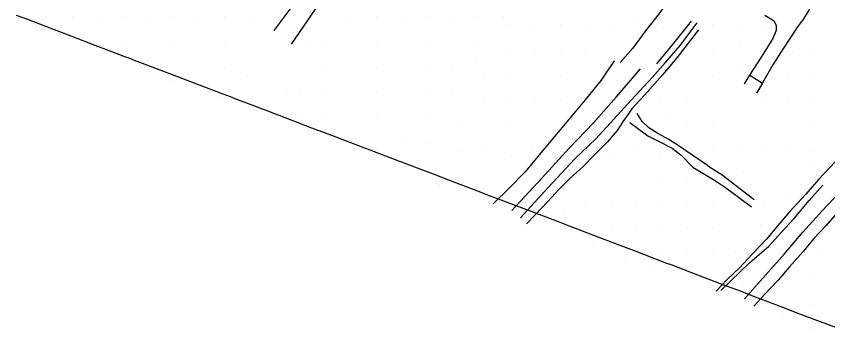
# Model space of a CAD drawing. Extents: x 1497074 to 1501343, y 481943 to 486114.
# Drawn here: x 1499802.5 to 1500282.6, y 482292.6 to 482477.4 of the extents above; entities that cross this region are included whole.
import ezdxf

# ---------------------------------------------------------------- set-up
doc = ezdxf.new("R2010")
doc.units = 0
for name, color, linetype in [('PH Exist DTM Boundary', 7, 'Continuous'), ('PH Exist DTM Breakline', 7, 'Continuous'), ('PH Exist DTM Point', 7, 'Continuous')]:
    doc.layers.add(name, color=color, linetype=linetype)

msp = doc.modelspace()

# ---------------------------------------------------------------- linework, layer by layer
at = {"layer": 'PH Exist DTM Boundary'}
msp.add_lwpolyline([(1499802.5, 482478.08), (1499809.09, 482475.57), (1499819.79, 482471.49), (1499829.09, 482467.95), (1499834.81, 482465.77), (1499849.09, 482460.33), (1499867.12, 482453.46), (1499869.09, 482452.71), (1499872.28, 482451.49), (1499889.09, 482445.09), (1499898.93, 482441.34), (1499909.09, 482437.47), (1499924.77, 482431.49), (1499929.09, 482429.85), (1499931.75, 482428.83), (1499949.09, 482422.23), (1499964.06, 482416.52), (1499969.09, 482414.6), (1499977.26, 482411.49), (1499989.09, 482406.98), (1500000.31, 482402.71), (1500009.09, 482399.36), (1500028.68, 482391.9), (1500029.09, 482391.74), (1500029.75, 482391.49), (1500043.75, 482386.16), (1500049.09, 482384.12), (1500058.24, 482380.64), (1500069.09, 482376.5), (1500072.72, 482375.12), (1500082.24, 482371.49), (1500089.09, 482368.88), (1500093.31, 482367.27), (1500109.09, 482361.26), (1500125.62, 482354.96), (1500129.09, 482353.64), (1500134.73, 482351.49), (1500149.09, 482346.02), (1500157.93, 482342.65), (1500169.09, 482338.4), (1500187.22, 482331.49), (1500189.09, 482330.78), (1500190.24, 482330.34), (1500209.09, 482323.16), (1500222.55, 482318.03), (1500229.09, 482315.54), (1500239.71, 482311.49), (1500246.5, 482308.9), (1500249.09, 482307.92), (1500260.98, 482303.38), (1500262.36, 482302.86), (1500262.36, 482302.86), (1500269.09, 482300.31), (1500287.07, 482293.51)], dxfattribs=at)
at = {"layer": 'PH Exist DTM Breakline'}
for points in [[(1499965.28, 482460.88), (1499979.46, 482481.45), (1499988.73, 482495.36), (1500001.22, 482515.48), (1500009.56, 482529.25), (1500013.37, 482536.47), (1500016.14, 482543.05), (1500020, 482554.83), (1500025.24, 482569.83), (1500030.95, 482589.27), (1500036.97, 482610.07), (1500044.41, 482633.78), (1500049.21, 482652.36), (1500051.93, 482661.38), (1500054.21, 482666.17), (1500056.51, 482669.78), (1500060.21, 482673.56), (1500065.24, 482676.56), (1500069.26, 482677.48)], [(1500228.19, 482545.59), (1500220.83, 482532.64), (1500213.93, 482521.36), (1500207.35, 482512.03), (1500198.43, 482501.07), (1500191.2, 482490.84), (1500182.94, 482479.05), (1500174.68, 482468.83), (1500167.18, 482458.46), (1500159.76, 482449.93)], [(1500233.26, 482310.35), (1500245.7, 482324.29), (1500256.9, 482336.95), (1500267.74, 482349.8), (1500279.3, 482362.4), (1500288.96, 482372.62), (1500298.86, 482383.6), (1500308.27, 482393.74), (1500317.46, 482404.17), (1500326.98, 482415.11), (1500337.44, 482427.39), (1500348.01, 482438.92), (1500359.2, 482450.76), (1500370.53, 482463.21), (1500380.71, 482474.98), (1500389.92, 482484.73), (1500398, 482493.6), (1500407.07, 482502.7), (1500414.94, 482510.19), (1500421.33, 482517.62), (1500427.09, 482522.27), (1500430.02, 482525.51)], [(1500278.32, 482497.22), (1500275.96, 482490.17), (1500274.1, 482485.84), (1500271.41, 482481.03), (1500268.18, 482475.89), (1500264.3, 482470.42), (1500260.49, 482464.73), (1500256.05, 482457.91), (1500250.07, 482448.66), (1500243.89, 482438.05)], [(1499966.64, 482484.76), (1499954.84, 482468.99)], [(1500366.04, 482477.81), (1500357.64, 482468.72), (1500350.48, 482460.41), (1500341.59, 482451.17), (1500335.56, 482444.68), (1500327.83, 482435.92), (1500318.17, 482425.32), (1500311.92, 482418.49), (1500303.44, 482409.23), (1500295.44, 482400.4), (1500287.04, 482391.35), (1500277.38, 482381.05), (1500269.55, 482372.13), (1500260.14, 482361.96), (1500252.96, 482353.6), (1500246.32, 482345.54), (1500237.94, 482336.63), (1500230.49, 482328.9), (1500222.92, 482321.49), (1500216.62, 482314.8)], [(1500236.41, 482442.58), (1500243.38, 482453.1), (1500249.7, 482463.24), (1500251.52, 482467.14), (1500252.3, 482469.35), (1500252.18, 482471.96), (1500250.92, 482474.4), (1500245.4, 482477.89)], [(1500391.45, 482477.55), (1500383.79, 482469.46), (1500376.85, 482461.82), (1500369.44, 482453.43), (1500361.03, 482443.62), (1500352.85, 482434.44), (1500345.38, 482426.09), (1500338.84, 482418.16), (1500332.29, 482410.83), (1500325.22, 482401.97), (1500318.58, 482395.81), (1500311.25, 482387.45), (1500303.23, 482378.28), (1500295.84, 482370.42), (1500288.07, 482361.2), (1500281.36, 482353.43), (1500274.34, 482345.91), (1500268.01, 482338.26), (1500260, 482329.14), (1500253.17, 482321.38), (1500245.36, 482313.1), (1500238.84, 482305.96)], [(1500100.73, 482358.18), (1500117.23, 482376.12), (1500132.91, 482393.03), (1500145.35, 482404.93), (1500156.12, 482416.61), (1500166.54, 482427.91), (1500178.62, 482441.15), (1500186.41, 482449.73), (1500195.19, 482460.13), (1500205.37, 482473.39)], [(1500181.51, 482449.14), (1500190.68, 482460.37), (1500201.94, 482474.4)], [(1500206.13, 482469.39), (1500193.26, 482452.71), (1500184.78, 482442.72), (1500174.08, 482430.79), (1500166.61, 482422.62), (1500164.65, 482419.69), (1500161.46, 482415.25), (1500158.06, 482409.9), (1500152.23, 482403.1), (1500145.16, 482395.93), (1500137.4, 482388.07), (1500130.33, 482381.8), (1500123.62, 482375.07), (1500116.77, 482367.61), (1500109.62, 482360.19), (1500104.44, 482354.58)], [(1500156.24, 482451), (1500148.45, 482439.62), (1500139.13, 482427.93), (1500127.28, 482413.77), (1500114.87, 482398.93), (1500103.52, 482385.48), (1500094.35, 482375.99), (1500084.66, 482366.49)], [(1500095.71, 482362.52), (1500113.51, 482381.65), (1500129.63, 482399.47), (1500143.9, 482414.43), (1500157.43, 482429.52), (1500171.88, 482446.29)], [(1500233.25, 482437.32), (1500236.41, 482442.58), (1500243.92, 482437.73), (1500240.35, 482431.8)], [(1500211.5, 482389.21), (1500195.28, 482400.17), (1500188.55, 482404.41), (1500182.12, 482407.99), (1500176.72, 482411.33), (1500172.73, 482415.12), (1500169.82, 482419.83)], [(1500165.47, 482414.64), (1500176.18, 482406.65), (1500183.2, 482403.04), (1500190.61, 482399.28), (1500195.73, 482395.48), (1500202.83, 482388.13)], [(1500202.83, 482388.13), (1500215.65, 482380.49)], [(1500211.5, 482389.21), (1500219.07, 482384.27)], [(1500239.07, 482368.84), (1500228.05, 482377.34), (1500219.07, 482384.27)], [(1500215.65, 482380.49), (1500222.16, 482376.13), (1500237.37, 482364.72)], [(1500219.4, 482315.15), (1500236.48, 482331.71), (1500247.5, 482341.34), (1500255.05, 482349.47), (1500262.48, 482357.66), (1500271.62, 482368.35), (1500279.75, 482377.5)]]:
    msp.add_lwpolyline(points, dxfattribs=at)
at = {"layer": 'PH Exist DTM Point'}
for p, q in [((1499805, 482475.87), (1499805, 482475.87)), ((1499820.5, 482477.19), (1499820.5, 482477.19)), ((1499835.5, 482477.19), (1499835.5, 482477.19)), ((1499850.5, 482477.19), (1499850.5, 482477.19)), ((1499865.5, 482477.19), (1499865.5, 482477.19)), ((1499880.5, 482477.19), (1499880.5, 482477.19)), ((1499895.5, 482477.19), (1499895.5, 482477.19)), ((1499910.5, 482477.19), (1499910.5, 482477.19)), ((1499925.5, 482477.19), (1499925.5, 482477.19)), ((1499940.38, 482477.25), (1499940.38, 482477.25)), ((1500000.5, 482477.19), (1500000.5, 482477.19)), ((1500015.5, 482477.19), (1500015.5, 482477.19)), ((1500030.5, 482477.19), (1500030.5, 482477.19)), ((1500045.5, 482477.19), (1500045.5, 482477.19)), ((1500060.5, 482477.19), (1500060.5, 482477.19)), ((1500075.5, 482477.19), (1500075.5, 482477.19)), ((1500090.5, 482477.19), (1500090.5, 482477.19)), ((1500278.25, 482476.78), (1500278.25, 482476.78)), ((1500094.38, 482472.25), (1500094.38, 482472.25)), ((1500109.38, 482472.25), (1500109.38, 482472.25)), ((1500124.38, 482472.25), (1500124.38, 482472.25)), ((1500139.38, 482472.25), (1500139.38, 482472.25)), ((1500154.38, 482472.25), (1500154.38, 482472.25)), ((1500169.1, 482473.17), (1500169.1, 482473.17)), ((1500185.62, 482470.44), (1500185.62, 482470.44)), ((1500214.38, 482472.25), (1500214.38, 482472.25)), ((1500229.38, 482472.25), (1500229.38, 482472.25)), ((1500243.69, 482471.01), (1500243.69, 482471.01)), ((1499865.5, 482462.19), (1499865.5, 482462.19)), ((1499880.5, 482462.19), (1499880.5, 482462.19)), ((1499895.5, 482462.19), (1499895.5, 482462.19)), ((1499910.5, 482462.19), (1499910.5, 482462.19)), ((1499925.5, 482462.19), (1499925.5, 482462.19)), ((1499975.73, 482462.61), (1499975.73, 482462.61)), ((1499985.5, 482462.19), (1499985.5, 482462.19)), ((1500000.5, 482462.19), (1500000.5, 482462.19)), ((1500015.5, 482462.19), (1500015.5, 482462.19)), ((1500030.5, 482462.19), (1500030.5, 482462.19)), ((1500045.5, 482462.19), (1500045.5, 482462.19)), ((1500060.5, 482462.19), (1500060.5, 482462.19)), ((1500075.5, 482462.19), (1500075.5, 482462.19)), ((1500230.59, 482460.68), (1500230.59, 482460.68)), ((1500241.77, 482460.92), (1500241.77, 482460.92)), ((1499849.85, 482458.62), (1499849.85, 482458.62)), ((1500094.38, 482457.25), (1500094.38, 482457.25)), ((1500109.38, 482457.25), (1500109.38, 482457.25)), ((1500124.38, 482457.25), (1500124.38, 482457.25)), ((1500139.38, 482457.25), (1500139.38, 482457.25)), ((1500153.68, 482457.96), (1500153.68, 482457.96)), ((1500214.38, 482457.25), (1500214.38, 482457.25)), ((1500261.59, 482456.02), (1500261.59, 482456.02)), ((1500274.38, 482457.25), (1500274.38, 482457.25)), ((1499925.5, 482447.19), (1499925.5, 482447.19)), ((1499985.5, 482447.19), (1499985.5, 482447.19)), ((1500000.5, 482447.19), (1500000.5, 482447.19)), ((1500015.5, 482447.19), (1500015.5, 482447.19)), ((1500030.5, 482447.19), (1500030.5, 482447.19)), ((1500045.5, 482447.19), (1500045.5, 482447.19)), ((1500060.5, 482447.19), (1500060.5, 482447.19)), ((1500074.41, 482450.42), (1500074.41, 482450.42)), ((1500230.31, 482448.64), (1500230.31, 482448.64)), ((1499939.19, 482441.61), (1499939.19, 482441.61)), ((1499973.56, 482445.47), (1499973.56, 482445.47)), ((1500079.38, 482442.25), (1500079.38, 482442.25)), ((1500094.38, 482442.25), (1500094.38, 482442.25)), ((1500109.38, 482442.25), (1500109.38, 482442.25)), ((1500124.38, 482442.25), (1500124.38, 482442.25)), ((1500139.38, 482442.25), (1500139.38, 482442.25)), ((1500199.09, 482441.73), (1500199.09, 482441.73)), ((1500214.42, 482442.35), (1500214.42, 482442.35)), ((1500259.38, 482442.25), (1500259.38, 482442.25)), ((1500274.38, 482442.25), (1500274.38, 482442.25)), ((1499893.97, 482439.51), (1499893.97, 482439.51)), ((1499908.37, 482435.14), (1499908.37, 482435.14)), ((1499962.69, 482431.65), (1499962.69, 482431.65)), ((1499970.5, 482432.19), (1499970.5, 482432.19)), ((1499985.5, 482432.19), (1499985.5, 482432.19)), ((1500000.5, 482432.19), (1500000.5, 482432.19)), ((1500015.5, 482432.19), (1500015.5, 482432.19)), ((1500030.5, 482432.19), (1500030.5, 482432.19)), ((1500045.5, 482432.19), (1500045.5, 482432.19)), ((1500060.5, 482432.19), (1500060.5, 482432.19)), ((1499924.22, 482429.63), (1499924.22, 482429.63)), ((1500079.38, 482427.25), (1500079.38, 482427.25)), ((1500094.38, 482427.25), (1500094.38, 482427.25)), ((1500109.38, 482427.25), (1500109.38, 482427.25)), ((1500124.39, 482427.26), (1500124.39, 482427.26)), ((1500183.32, 482427.85), (1500183.32, 482427.85)), ((1500199.38, 482427.25), (1500199.38, 482427.25)), ((1500259.38, 482427.25), (1500259.38, 482427.25)), ((1500274.38, 482427.25), (1500274.38, 482427.25)), ((1500246.6, 482426), (1500246.6, 482426)), ((1499940.41, 482421.58), (1499940.41, 482421.58)), ((1499955.75, 482417.29), (1499955.75, 482417.29)), ((1499985.5, 482417.19), (1499985.5, 482417.19)), ((1500000.5, 482417.19), (1500000.5, 482417.19)), ((1500015.5, 482417.19), (1500015.5, 482417.19)), ((1500030.5, 482417.19), (1500030.5, 482417.19)), ((1500045.5, 482417.19), (1500045.5, 482417.19)), ((1500060.5, 482417.19), (1500060.5, 482417.19)), ((1499971.61, 482416.59), (1499971.61, 482416.59)), ((1500064.38, 482412.25), (1500064.38, 482412.25)), ((1500079.38, 482412.25), (1500079.38, 482412.25)), ((1500094.38, 482412.25), (1500094.38, 482412.25)), ((1500109.38, 482412.25), (1500109.38, 482412.25)), ((1500186.65, 482416.3), (1500186.65, 482416.3)), ((1500199.73, 482412.06), (1500199.73, 482412.06)), ((1500214.38, 482412.25), (1500214.38, 482412.25)), ((1500229.38, 482412.25), (1500229.38, 482412.25)), ((1500244.38, 482412.25), (1500244.38, 482412.25)), ((1500259.38, 482412.25), (1500259.38, 482412.25)), ((1500274.38, 482412.25), (1500274.38, 482412.25)), ((1500030.5, 482402.19), (1500030.5, 482402.19)), ((1500045.5, 482402.19), (1500045.5, 482402.19)), ((1500107.45, 482399.11), (1500107.45, 482399.11)), ((1500169.9, 482398.79), (1500169.9, 482398.79)), ((1500214.47, 482397.91), (1500214.47, 482397.91)), ((1500014.03, 482395.07), (1500014.03, 482395.07)), ((1500064.38, 482397.25), (1500064.38, 482397.25)), ((1500079.38, 482397.25), (1500079.38, 482397.25)), ((1500095.33, 482394.85), (1500095.33, 482394.85)), ((1500155.89, 482395.71), (1500155.89, 482395.71)), ((1500183.91, 482394.57), (1500183.91, 482394.57)), ((1500229.38, 482397.25), (1500229.38, 482397.25)), ((1500244.38, 482397.25), (1500244.38, 482397.25)), ((1500259.38, 482397.25), (1500259.38, 482397.25)), ((1500274.38, 482397.25), (1500274.38, 482397.25)), ((1500274.17, 482388.67), (1500274.17, 482388.67)), ((1500232.92, 482385.77), (1500232.92, 482385.77)), ((1500042.04, 482383), (1500042.04, 482383)), ((1500063.85, 482381.21), (1500063.85, 482381.21)), ((1500079.38, 482382.25), (1500079.38, 482382.25)), ((1500139.38, 482382.25), (1500139.38, 482382.25)), ((1500154.38, 482382.25), (1500154.38, 482382.25)), ((1500169.38, 482382.25), (1500169.38, 482382.25)), ((1500184.38, 482382.25), (1500184.38, 482382.25)), ((1500199.38, 482382.25), (1500199.38, 482382.25)), ((1500244.38, 482382.25), (1500244.38, 482382.25)), ((1500259.38, 482382.25), (1500259.38, 482382.25)), ((1500052.89, 482377.7), (1500052.89, 482377.7)), ((1500072.22, 482370.67), (1500072.22, 482370.67)), ((1500258.01, 482372.57), (1500258.01, 482372.57)), ((1500139.38, 482367.25), (1500139.38, 482367.25)), ((1500154.38, 482367.25), (1500154.38, 482367.25)), ((1500169.38, 482367.25), (1500169.38, 482367.25)), ((1500184.38, 482367.25), (1500184.38, 482367.25)), ((1500199.38, 482367.25), (1500199.38, 482367.25)), ((1500214.38, 482367.25), (1500214.38, 482367.25)), ((1500229.05, 482366.65), (1500229.05, 482366.65)), ((1500244.38, 482367.25), (1500244.38, 482367.25)), ((1500126.64, 482362.7), (1500126.64, 482362.7)), ((1500120.32, 482350.99), (1500120.32, 482350.99)), ((1500139.38, 482352.25), (1500139.38, 482352.25)), ((1500154.38, 482352.25), (1500154.38, 482352.25)), ((1500169.38, 482352.25), (1500169.38, 482352.25)), ((1500184.38, 482352.25), (1500184.38, 482352.25)), ((1500199.38, 482352.25), (1500199.38, 482352.25)), ((1500214.38, 482352.25), (1500214.38, 482352.25)), ((1500229.38, 482352.25), (1500229.38, 482352.25)), ((1500242.8, 482354.4), (1500242.8, 482354.4)), ((1500143.43, 482341.9), (1500143.43, 482341.9)), ((1500184.38, 482337.25), (1500184.38, 482337.25)), ((1500199.38, 482337.25), (1500199.38, 482337.25)), ((1500214.38, 482337.25), (1500214.38, 482337.25)), ((1500228.04, 482338.01), (1500228.04, 482338.01)), ((1500276.79, 482335.91), (1500276.79, 482335.91)), ((1500162.1, 482334.8), (1500162.1, 482334.8)), ((1500179.6, 482327.75), (1500179.6, 482327.75)), ((1500241.76, 482328.82), (1500241.76, 482328.82)), ((1500196.45, 482322.19), (1500196.45, 482322.19)), ((1500213.46, 482322.96), (1500213.46, 482322.96)), ((1500274.38, 482322.25), (1500274.38, 482322.25)), ((1500232.66, 482320.04), (1500232.66, 482320.04)), ((1500265.18, 482317.58), (1500265.18, 482317.58)), ((1500274.38, 482307.25), (1500274.38, 482307.25)), ((1500256.23, 482301.63), (1500256.23, 482301.63)), ((1500273.98, 482292.62), (1500273.98, 482292.62))]:
    msp.add_line(p, q, dxfattribs=at)

doc.saveas('drawing.dxf')
